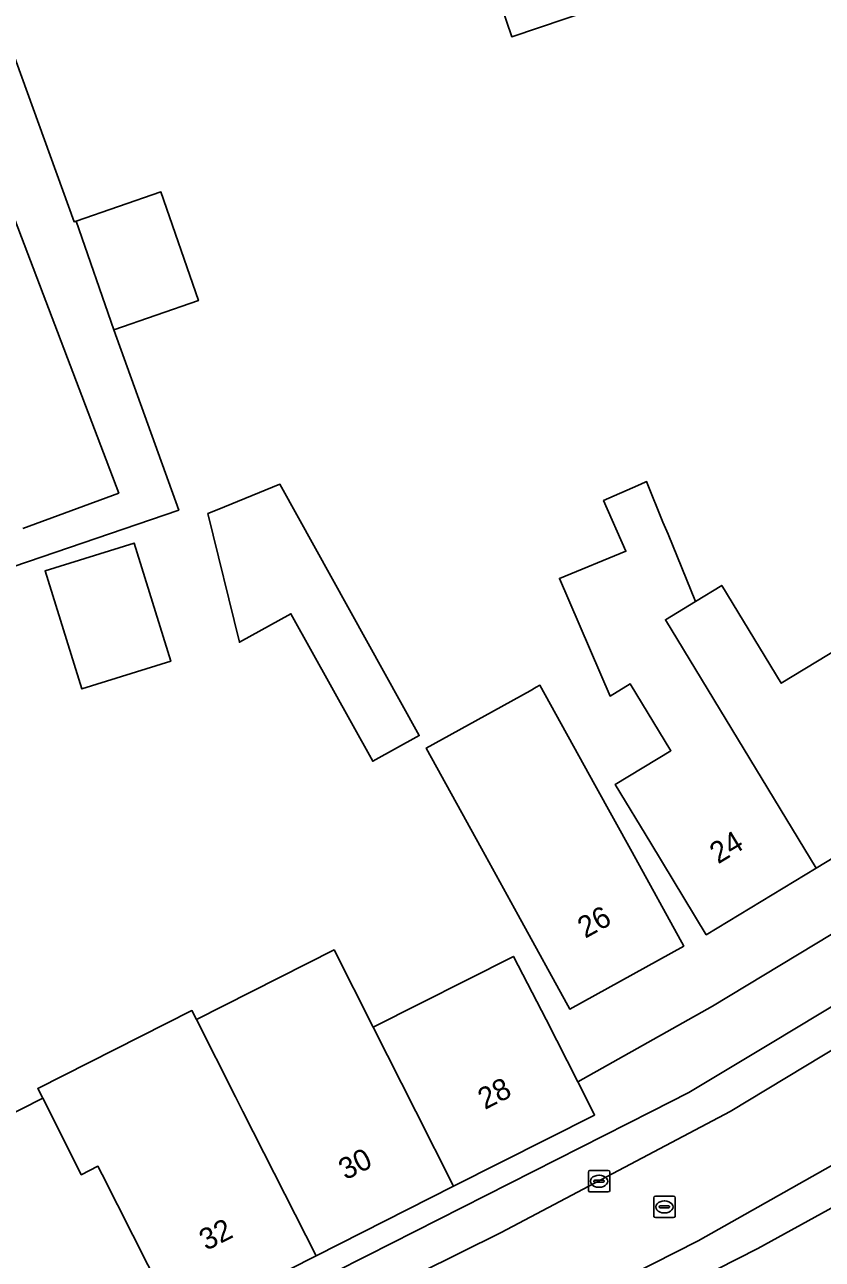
# Model space of a CAD drawing. Extents: x 163008 to 163854, y 382777 to 383982.
# Drawn here: x 163333 to 163370.2, y 383743.1 to 383800.7 of the extents above; entities that cross this region are included whole.
import ezdxf

# ---------------------------------------------------------------- set-up
doc = ezdxf.new("R2010")
doc.units = 0
for name, color, linetype in [('IMGEO_Erf', 7, 'Continuous'), ('IMGEO_Kolk', 7, 'Continuous'), ('IMGEO_Pand', 7, 'Continuous'), ('IMGEO_Pand_nummerreeks', 7, 'Continuous'), ('IMGEO_Parkeervlak_open', 7, 'Continuous'), ('IMGEO_Rijbaan_lokaal_open', 7, 'Continuous'), ('IMGEO_Rioolput', 7, 'Continuous'), ('IMGEO_Voetpad_open', 7, 'Continuous')]:
    doc.layers.add(name, color=color, linetype=linetype)

msp = doc.modelspace()

# ---------------------------------------------------------------- linework, layer by layer
at = {"layer": 'IMGEO_Erf'}
for points in [[(163361.95, 383802.271), (163355.725, 383800.158), (163352.993, 383808.207)], [(163331.712, 383801.371), (163335.288, 383791.519), (163335.391, 383791.553), (163339.343, 383792.918), (163341.096, 383787.845), (163337.143, 383786.479), (163340.171, 383778.066), (163326.021, 383773.235)], [(163332.893, 383777.212), (163337.371, 383778.861), (163329.106, 383800.535)], [(163375.885, 383764.967), (163369.943, 383761.356), (163364.813, 383758.239), (163362.216, 383762.512), (163360.553, 383765.249), (163363.156, 383766.831), (163361.261, 383769.951), (163360.322, 383769.38), (163357.954, 383774.875), (163361.054, 383776.14), (163360.011, 383778.509), (163361.621, 383779.218), (163361.964, 383779.369), (163362.02, 383779.394), (163362.786, 383777.5), (163363.03, 383776.946), (163364.304, 383773.798), (163365.534, 383774.545), (163368.309, 383769.978), (163371.618, 383771.989)], [(163329.865, 383748.608), (163333.823, 383750.611), (163333.592, 383751.07), (163340.792, 383754.707), (163341.002, 383754.291), (163347.43, 383757.538), (163349.256, 383753.927), (163355.805, 383757.234), (163357.34, 383754.292), (163358.811, 383751.379), (163365.1, 383754.909), (163382.715, 383765.532)]]:
    msp.add_lwpolyline(points, dxfattribs=at)
for points in [[(163351.406, 383767.542), (163349.235, 383766.338), (163345.416, 383773.227), (163343.009, 383771.893), (163341.536, 383777.9), (163341.965, 383778.075), (163344.903, 383779.27)], [(163339.805, 383771.011), (163335.644, 383769.721), (163333.936, 383775.232), (163338.098, 383776.521)], [(163361.345, 383762.092), (163363.761, 383757.713), (163358.437, 383754.776), (163356.022, 383759.154), (163354.311, 383762.271), (163351.732, 383766.957), (163354.466, 383768.465), (163356.58, 383769.631), (163356.874, 383769.793), (163357.045, 383769.888), (163359.612, 383765.234)]]:
    msp.add_lwpolyline(points, close=True, dxfattribs=at)
at = {"layer": 'IMGEO_Kolk'}
for p, q in [((163359.305, 383746.312), (163359.305, 383747.164)), ((163359.38, 383747.238), (163360.232, 383747.238)), ((163359.793, 383747.018), (163359.818, 383747.018)), ((163360.306, 383747.164), (163360.306, 383746.312)), ((163359.564, 383746.732), (163359.564, 383746.744)), ((163360.002, 383746.695), (163359.604, 383746.695)), ((163359.607, 383746.781), (163360.005, 383746.781)), ((163359.816, 383746.458), (163359.791, 383746.458)), ((163360.048, 383746.744), (163360.048, 383746.732)), ((163360.232, 383746.238), (163359.38, 383746.238))]:
    msp.add_line(p, q, dxfattribs=at)
for points in [[(163359.305, 383746.312), (163359.305, 383747.164)], [(163359.38, 383747.238), (163360.232, 383747.238)], [(163360.306, 383747.164), (163360.306, 383746.312)], [(163360.232, 383746.238), (163359.38, 383746.238)]]:
    msp.add_lwpolyline(points, dxfattribs=at)
for centre, radius, start, end in [((163359.382, 383747.162), 0.0765, 91.55205, 178.44795), ((163359.382, 383747.162), 0.0765, 91.55205, 178.44795), ((163360.23, 383747.162), 0.0765, 1.55205, 88.44795), ((163360.23, 383747.162), 0.0765, 1.55205, 88.44795), ((163359.604, 383746.741), 0.0403, 85.87752, 175.75265), ((163359.601, 383746.731), 0.0366, 178.93798, 274.71019), ((163360.005, 383746.738), 0.043, 264.86636, 352.45326), ((163360.009, 383746.743), 0.0386, 1.73085, 96.63898), ((163359.382, 383746.314), 0.0765, 181.55205, 268.44795), ((163359.382, 383746.314), 0.0765, 181.55205, 268.44795), ((163360.23, 383746.314), 0.0765, 271.55205, 358.44795), ((163360.23, 383746.314), 0.0765, 271.55205, 358.44795)]:
    msp.add_arc(centre, radius, start, end, dxfattribs=at)
for centre, major_axis, ratio, start_param, end_param in [((163359.792, 383746.738), (-0.387, 0.002), 0.722429, 4.712389, 7.853982), ((163359.817, 383746.738), (-0.39, 0.002), 0.717154, 1.570796, 4.712389)]:
    msp.add_ellipse(centre, major_axis=major_axis, ratio=ratio, start_param=start_param, end_param=end_param, dxfattribs=at)
at = {"layer": 'IMGEO_Pand'}
for points in [[(163352.993, 383808.207), (163355.725, 383800.158), (163361.95, 383802.271), (163359.218, 383810.32)], [(163335.391, 383791.553), (163337.143, 383786.479), (163341.096, 383787.845), (163339.343, 383792.918)], [(163341.965, 383778.075), (163341.536, 383777.9), (163343.009, 383771.893), (163345.416, 383773.227), (163349.235, 383766.338), (163351.406, 383767.542), (163344.903, 383779.27)], [(163362.9, 383772.945), (163364.304, 383773.798), (163363.03, 383776.946), (163362.786, 383777.5), (163362.02, 383779.394), (163361.964, 383779.369), (163361.621, 383779.218), (163360.011, 383778.509), (163361.054, 383776.14), (163357.954, 383774.875), (163360.322, 383769.38), (163361.261, 383769.951), (163363.156, 383766.831), (163360.553, 383765.249), (163362.216, 383762.512), (163364.813, 383758.239), (163369.943, 383761.356)], [(163333.936, 383775.232), (163335.644, 383769.721), (163339.805, 383771.011), (163338.098, 383776.521)], [(163371.618, 383771.989), (163368.309, 383769.978), (163365.534, 383774.545), (163364.304, 383773.798), (163362.9, 383772.945), (163369.943, 383761.356), (163375.885, 383764.967)], [(163359.612, 383765.234), (163357.045, 383769.888), (163356.874, 383769.793), (163356.58, 383769.631), (163354.466, 383768.465), (163351.732, 383766.957), (163354.311, 383762.271), (163356.022, 383759.154), (163358.437, 383754.776), (163363.761, 383757.713), (163361.345, 383762.092)], [(163351.242, 383750), (163349.256, 383753.927), (163347.43, 383757.538), (163341.002, 383754.291), (163342.829, 383750.681), (163343.173, 383750), (163346.588, 383743.249), (163353.013, 383746.5)], [(163353.013, 383746.5), (163359.594, 383749.829), (163359.508, 383750), (163358.811, 383751.379), (163357.34, 383754.292), (163355.805, 383757.234), (163349.256, 383753.927), (163351.242, 383750)], [(163343.173, 383750), (163342.829, 383750.681), (163341.002, 383754.291), (163340.792, 383754.707), (163333.592, 383751.07), (163333.823, 383750.611), (163334.633, 383749.005), (163335.623, 383747.042), (163336.4, 383747.434), (163336.596, 383747.047), (163340.162, 383739.998), (163346.588, 383743.249)], [(163336.4, 383747.434), (163335.623, 383747.042), (163334.633, 383749.005), (163333.823, 383750.611), (163329.865, 383748.608), (163328.551, 383747.943), (163329.916, 383743.916), (163330.016, 383743.718), (163331.325, 383741.131), (163333.018, 383737.783), (163333.582, 383736.669), (163340.162, 383739.998), (163336.596, 383747.047)]]:
    msp.add_lwpolyline(points, close=True, dxfattribs=at)
at = {"layer": 'IMGEO_Parkeervlak_open'}
for points in [[(163302.146, 383723.047), (163305.793, 383724.141), (163310.437, 383726.063), (163314.677, 383727.415), (163321.316, 383729.289), (163324.761, 383730.467), (163327.351, 383731.352), (163329.605, 383732.122), (163331.378, 383732.728), (163334.206, 383733.913), (163355.236, 383744.349), (163365.93, 383750), (163402.519, 383772.077)], [(163411.616, 383772.295), (163411.075, 383771.965), (163410.765, 383771.776), (163409.83, 383771.185), (163409.286, 383770.841), (163406.162, 383768.914), (163403.489, 383767.296), (163370.965, 383747.638), (163364.428, 383743.951), (163333.013, 383728.021), (163336.693, 383728.089), (163339.615, 383729.576), (163367.218, 383743.598)], [(163399.046, 383771.962), (163384.232, 383763.055), (163367.884, 383753.213), (163363.998, 383750.883), (163362.257, 383750), (163348.995, 383743.273), (163336.164, 383736.806)], [(163367.218, 383743.598), (163370.808, 383745.575), (163378.029, 383750), (163405.279, 383766.419)]]:
    msp.add_lwpolyline(points, dxfattribs=at)
at = {"layer": 'IMGEO_Rijbaan_lokaal_open'}
msp.add_lwpolyline([(163403.489, 383767.296), (163406.162, 383768.914), (163409.286, 383770.841), (163406.826, 383774.68), (163405.874, 383774.101), (163405.765, 383774.035), (163402.519, 383772.077), (163365.93, 383750), (163355.236, 383744.349), (163334.206, 383733.913), (163331.378, 383732.728), (163329.605, 383732.122), (163327.351, 383731.352), (163328.782, 383726.985), (163330.612, 383727.626), (163331.663, 383728.018), (163333.013, 383728.021), (163364.428, 383743.951), (163370.965, 383747.638)], close=True, dxfattribs=at)
at = {"layer": 'IMGEO_Rioolput'}
for p, q in [((163362.358, 383745.114), (163362.358, 383745.966)), ((163362.433, 383746.04), (163363.285, 383746.04)), ((163362.846, 383745.82), (163362.871, 383745.82)), ((163363.359, 383745.966), (163363.359, 383745.114)), ((163362.617, 383745.534), (163362.617, 383745.546)), ((163363.055, 383745.497), (163362.657, 383745.497)), ((163362.66, 383745.583), (163363.058, 383745.583)), ((163362.869, 383745.26), (163362.844, 383745.26)), ((163363.101, 383745.546), (163363.101, 383745.534)), ((163363.285, 383745.04), (163362.433, 383745.04))]:
    msp.add_line(p, q, dxfattribs=at)
for points in [[(163362.358, 383745.114), (163362.358, 383745.966)], [(163362.433, 383746.04), (163363.285, 383746.04)], [(163363.359, 383745.966), (163363.359, 383745.114)], [(163363.285, 383745.04), (163362.433, 383745.04)]]:
    msp.add_lwpolyline(points, dxfattribs=at)
for centre, radius, start, end in [((163362.435, 383745.964), 0.0765, 91.55205, 178.44795), ((163362.435, 383745.964), 0.0765, 91.55205, 178.44795), ((163363.283, 383745.964), 0.0765, 1.55205, 88.44795), ((163363.283, 383745.964), 0.0765, 1.55205, 88.44795), ((163362.657, 383745.543), 0.0403, 85.87752, 175.75265), ((163362.654, 383745.533), 0.0366, 178.93798, 274.71019), ((163363.058, 383745.54), 0.043, 264.86636, 352.45326), ((163363.062, 383745.545), 0.0386, 1.73085, 96.63898), ((163362.435, 383745.116), 0.0765, 181.55205, 268.44795), ((163362.435, 383745.116), 0.0765, 181.55205, 268.44795), ((163363.283, 383745.116), 0.0765, 271.55205, 358.44795), ((163363.283, 383745.116), 0.0765, 271.55205, 358.44795)]:
    msp.add_arc(centre, radius, start, end, dxfattribs=at)
for centre, major_axis, ratio, start_param, end_param in [((163362.845, 383745.54), (-0.387, 0.002), 0.722429, 4.712389, 7.853982), ((163362.87, 383745.54), (-0.39, 0.002), 0.717154, 1.570796, 4.712389)]:
    msp.add_ellipse(centre, major_axis=major_axis, ratio=ratio, start_param=start_param, end_param=end_param, dxfattribs=at)
at = {"layer": 'IMGEO_Voetpad_open'}
for points in [[(163326.021, 383773.235), (163340.171, 383778.066), (163337.143, 383786.479), (163335.391, 383791.553), (163335.288, 383791.519), (163331.712, 383801.371)], [(163329.106, 383800.535), (163337.371, 383778.861), (163332.893, 383777.212)], [(163408.658, 383781.229), (163402.507, 383777.454), (163400.374, 383776.353), (163400.859, 383775.403), (163394.735, 383772.277), (163387.429, 383768.547), (163382.715, 383765.532), (163365.1, 383754.909), (163358.811, 383751.379), (163359.508, 383750), (163359.594, 383749.829), (163353.013, 383746.5), (163346.588, 383743.249), (163340.162, 383739.998)], [(163336.164, 383736.806), (163348.995, 383743.273), (163362.257, 383750), (163363.998, 383750.883), (163367.884, 383753.213), (163384.232, 383763.055), (163399.046, 383771.962)], [(163405.279, 383766.419), (163378.029, 383750), (163370.808, 383745.575), (163367.218, 383743.598), (163339.615, 383729.576), (163336.693, 383728.089), (163336.721, 383727.013), (163332.079, 383726.952), (163331.663, 383728.018), (163330.612, 383727.626), (163328.782, 383726.985), (163326.184, 383726.083), (163325.601, 383725.881), (163317.834, 383723.52), (163311.146, 383721.743), (163311.438, 383721.338), (163307.884, 383718.841), (163307.592, 383719.246), (163307.151, 383718.4)]]:
    msp.add_lwpolyline(points, dxfattribs=at)

# ---------------------------------------------------------------- texts
at = {"layer": 'IMGEO_Pand_nummerreeks'}
for s, rotation, p in [('24', 31.28923, (163365.363, 383761.522)), ('26', 28.8828, (163359.158, 383758.052)), ('28', 26.83578, (163354.469, 383750.061)), ('30', 26.83734, (163347.966, 383746.772)), ('32', 26.83734, (163341.458, 383743.479))]:
    msp.add_text(s, height=1, rotation=rotation, dxfattribs=at).set_placement(p)

doc.saveas('drawing.dxf')
